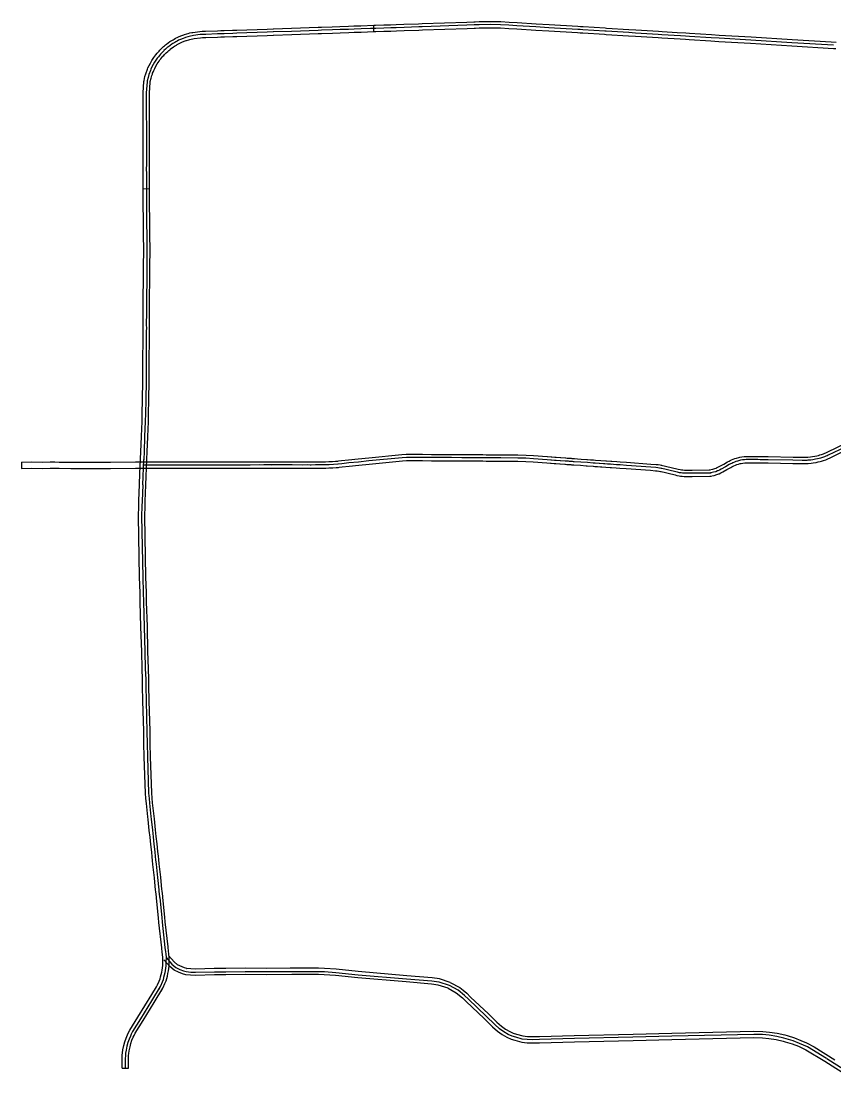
# Model space of a CAD drawing. Extents: x -1403959 to 81668, y -1400582 to 11018.
# Drawn here: x -341926 to -301346, y -179629 to -126244 of the extents above; entities that cross this region are included whole.
import ezdxf

# ---------------------------------------------------------------- set-up
doc = ezdxf.new("R2010")
doc.units = 0
doc.layers.add('tdCiAirportTxt', color=7, linetype='Continuous')
doc.layers.add('tdCoDivCarto', color=7, linetype='Continuous')

msp = doc.modelspace()

# ---------------------------------------------------------------- linework, layer by layer
at = {"layer": 'tdCiAirportTxt'}
for p, q in [((-335862, -149398), (-335814, -148137)), ((-335704, -149404), (-335656, -148143))]:
    msp.add_line(p, q, dxfattribs=at)
for points in [[(-329645, -126943), (-329339, -126933), (-329322, -126933), (-328419, -126901), (-327092, -126854), (-326926, -126848), (-326385, -126829), (-326001, -126816), (-325569, -126801), (-325301, -126790), (-324951, -126779), (-324320, -126756), (-324319, -126439)], [(-329643, -126626), (-329351, -126617), (-329334, -126616), (-328430, -126584), (-327103, -126537), (-326937, -126531), (-326396, -126513), (-326012, -126500), (-325581, -126485), (-325313, -126474), (-324963, -126463), (-324319, -126439)], [(-308998, -126967), (-309925, -126909), (-310105, -126898), (-311240, -126827), (-311583, -126806), (-312703, -126738), (-312778, -126733), (-313868, -126666), (-314002, -126658), (-314134, -126650), (-315568, -126563), (-316222, -126521), (-317166, -126463), (-317572, -126439), (-317982, -126414), (-318476, -126403), (-319053, -126414), (-319241, -126421), (-319243, -126421), (-319308, -126423), (-319665, -126437), (-321901, -126513), (-322072, -126521), (-322809, -126547), (-323197, -126560), (-323476, -126572), (-323819, -126580), (-324224, -126595), (-324325, -126598)], [(-324319, -126439), (-324230, -126436), (-323824, -126421), (-323481, -126413), (-323203, -126402), (-322814, -126388), (-322079, -126363), (-321907, -126354), (-319670, -126278), (-319314, -126265), (-319249, -126262), (-319247, -126262), (-319057, -126255), (-318476, -126244), (-317975, -126256), (-317562, -126280), (-317156, -126305), (-316212, -126363), (-315559, -126404), (-314124, -126492), (-313992, -126500), (-313859, -126508), (-312768, -126575), (-312693, -126580), (-311573, -126647), (-311230, -126668), (-310095, -126739), (-309915, -126751), (-309156, -126799)], [(-335845, -129822), (-335806, -129252), (-335805, -129248), (-335798, -129193), (-335753, -129006), (-335710, -128858), (-335680, -128769), (-335663, -128725), (-335627, -128633), (-335601, -128568), (-335549, -128453), (-335481, -128326), (-335409, -128197), (-335312, -128052), (-335265, -127985), (-335205, -127909), (-335146, -127839), (-335093, -127778), (-335047, -127728), (-335005, -127683), (-334923, -127599), (-334909, -127586), (-334824, -127508), (-334773, -127466), (-334721, -127418), (-334678, -127384), (-334505, -127258), (-334444, -127219), (-334347, -127159), (-334290, -127126), (-334222, -127090), (-334142, -127047), (-334035, -126999), (-333906, -126945), (-333806, -126910), (-333784, -126902), (-333658, -126862), (-333588, -126842), (-333516, -126823), (-333418, -126806), (-333355, -126793), (-333011, -126743), (-332897, -126739), (-332720, -126733), (-332129, -126712), (-331966, -126708), (-331794, -126701), (-331373, -126688), (-331170, -126680), (-329643, -126626)], [(-329651, -126785), (-331164, -126839), (-331367, -126847), (-331788, -126860), (-331961, -126867), (-332125, -126871), (-332715, -126892), (-332891, -126897), (-332996, -126902), (-333328, -126950), (-333389, -126962), (-333482, -126978), (-333546, -126995), (-333613, -127014), (-333733, -127052), (-333753, -127059), (-333849, -127093), (-333972, -127144), (-334072, -127190), (-334147, -127230), (-334213, -127265), (-334265, -127295), (-334359, -127354), (-334415, -127389), (-334581, -127510), (-334618, -127539), (-334669, -127585), (-334719, -127628), (-334801, -127703), (-334812, -127713), (-334890, -127793), (-334930, -127836), (-334974, -127884), (-335026, -127942), (-335082, -128009), (-335137, -128080), (-335181, -128141), (-335273, -128280), (-335342, -128403), (-335407, -128523), (-335455, -128630), (-335480, -128692), (-335515, -128782), (-335531, -128823), (-335559, -128905), (-335599, -129046), (-335641, -129222), (-335648, -129271), (-335686, -129815)], [(-335529, -129826), (-335491, -129288), (-335486, -129252), (-335446, -129086), (-335408, -128953), (-335382, -128876), (-335368, -128840), (-335333, -128751), (-335309, -128692), (-335265, -128593), (-335203, -128479), (-335138, -128362), (-335050, -128231), (-335011, -128174), (-334959, -128109), (-334906, -128045), (-334857, -127989), (-334814, -127943), (-334776, -127902), (-334702, -127826), (-334695, -127819), (-334615, -127746), (-334565, -127704), (-334515, -127660), (-334485, -127635), (-334327, -127520), (-334275, -127487), (-334184, -127431), (-334137, -127404), (-334072, -127369), (-334002, -127331), (-333909, -127289), (-333792, -127241), (-333700, -127208), (-333683, -127202), (-333567, -127165), (-333504, -127148), (-333448, -127132), (-333360, -127118), (-333301, -127105), (-332982, -127059), (-332885, -127055), (-332710, -127050), (-332120, -127029), (-331956, -127025), (-331782, -127018), (-331361, -127005), (-331157, -126996), (-329645, -126943)], [(-324320, -126597), (-324478, -126604), (-324957, -126621), (-325307, -126633), (-325575, -126643), (-326007, -126658), (-326390, -126672), (-326932, -126690), (-327097, -126696), (-328425, -126743), (-329328, -126775), (-329345, -126775), (-329650, -126785)], [(-324320, -126756), (-324219, -126753), (-323815, -126738), (-323471, -126730), (-323191, -126718), (-322803, -126705), (-322066, -126679), (-321894, -126671), (-319659, -126595), (-319302, -126581), (-319237, -126579), (-319235, -126579), (-319048, -126572), (-318476, -126561), (-317988, -126572), (-317581, -126596), (-317175, -126621), (-316232, -126679), (-315578, -126721), (-314144, -126808), (-314012, -126816), (-313878, -126824), (-312788, -126891), (-312713, -126896), (-311593, -126963), (-311249, -126985), (-310115, -127055), (-309935, -127067), (-309008, -127125)], [(-309156, -126799), (-308735, -126823), (-308542, -126836), (-307455, -126904), (-307059, -126927), (-305472, -127024), (-303418, -127152), (-301466, -127269)], [(-301347, -127436), (-303428, -127310), (-305482, -127182), (-307068, -127085), (-307464, -127062), (-308552, -126995), (-308745, -126982), (-308999, -126967)], [(-309008, -127125), (-308755, -127139), (-308563, -127153), (-307474, -127220), (-307078, -127243), (-305492, -127340), (-303438, -127468), (-301356, -127594)], [(-301466, -127269), (-301223, -127285)], [(-301356, -127594), (-301243, -127601)], [(-335521, -134622), (-335838, -134613), (-335840, -134339), (-335842, -133885), (-335845, -133588), (-335838, -133413), (-335835, -133265), (-335839, -132860), (-335835, -132566), (-335845, -129822)], [(-335687, -129827), (-335677, -132566), (-335680, -132860), (-335676, -133266), (-335679, -133417), (-335686, -133590), (-335683, -133884), (-335681, -134338), (-335679, -134623)], [(-335521, -134622), (-335523, -134338), (-335525, -133883), (-335528, -133593), (-335521, -133422), (-335518, -133266), (-335522, -132860), (-335519, -132567), (-335529, -129826)], [(-335870, -145164), (-335870, -145154), (-335869, -144966), (-335854, -144388), (-335855, -143221), (-335854, -143153), (-335851, -142788), (-335849, -142524), (-335842, -141682), (-335842, -141637), (-335842, -141543), (-335843, -141438), (-335843, -141269), (-335839, -140927), (-335838, -140875), (-335834, -140155), (-335821, -139050), (-335820, -138889), (-335822, -138440), (-335814, -137729), (-335823, -136846), (-335827, -136430), (-335830, -136241), (-335835, -135323), (-335838, -134613)], [(-335679, -134622), (-335677, -135325), (-335671, -136240), (-335669, -136428), (-335664, -136844), (-335655, -137729), (-335664, -138441), (-335661, -138889), (-335663, -139052), (-335676, -140157), (-335680, -140876), (-335680, -140928), (-335684, -141270), (-335684, -141437), (-335683, -141542), (-335683, -141637), (-335684, -141683), (-335690, -142525), (-335692, -142790), (-335695, -143155), (-335696, -143222), (-335696, -144390), (-335710, -144969), (-335711, -145155), (-335711, -145165)], [(-335553, -145165), (-335553, -145155), (-335552, -144971), (-335538, -144392), (-335538, -143223), (-335537, -143157), (-335534, -142791), (-335532, -142526), (-335526, -141685), (-335525, -141638), (-335525, -141541), (-335526, -141436), (-335526, -141270), (-335522, -140930), (-335522, -140878), (-335518, -140158), (-335505, -139053), (-335503, -138889), (-335506, -138441), (-335497, -137729), (-335506, -136843), (-335511, -136426), (-335513, -136238), (-335519, -135324), (-335521, -134622)], [(-335932, -147008), (-335931, -146981), (-335899, -146242), (-335891, -145833), (-335870, -145161), (-335870, -145159)], [(-335711, -145152), (-335712, -145169), (-335732, -145839), (-335740, -146247), (-335772, -146987), (-335772, -147002)], [(-335615, -147007), (-335614, -146993), (-335582, -146252), (-335574, -145843), (-335554, -145176), (-335553, -145160)], [(-335974, -148164), (-335972, -148109), (-335958, -147751), (-335931, -146994)], [(-335772, -146994), (-335799, -147757), (-335813, -148116), (-335815, -148158)], [(-335657, -148165), (-335656, -148122), (-335641, -147763), (-335614, -147000)], [(-300373, -147322), (-300769, -147510), (-300877, -147563), (-301056, -147649), (-301625, -147926), (-301668, -147948), (-301730, -147974), (-301799, -148001), (-301901, -148038), (-301996, -148067), (-302066, -148086), (-302155, -148110), (-302256, -148130), (-302384, -148152), (-302485, -148164), (-302627, -148177), (-302691, -148181), (-302914, -148182), (-303379, -148176)], [(-303376, -148017), (-302914, -148023), (-302696, -148022), (-302639, -148019), (-302501, -148006), (-302407, -147995), (-302285, -147974), (-302191, -147955), (-302107, -147932), (-302040, -147914), (-301951, -147887), (-301855, -147853), (-301790, -147827), (-301734, -147803), (-301695, -147784), (-301126, -147506), (-300946, -147420), (-300541, -147221)], [(-326531, -148253), (-325937, -148196), (-325577, -148154), (-325103, -148111), (-324575, -148053), (-322912, -147892), (-322697, -147880), (-322627, -147877), (-322444, -147877), (-322302, -147876), (-322160, -147878), (-322046, -147877), (-322034, -147877), (-322022, -147877), (-321879, -147876), (-321435, -147882), (-320628, -147886), (-320430, -147888), (-319920, -147891), (-319687, -147893), (-319509, -147893), (-319385, -147893), (-319020, -147896), (-318883, -147896), (-318870, -147896), (-318705, -147898), (-318676, -147898), (-318602, -147898), (-318272, -147898), (-318164, -147901), (-317973, -147901), (-317122, -147908), (-316714, -147921), (-316336, -147946), (-314298, -148092)], [(-303381, -148334), (-302915, -148340), (-302687, -148339), (-302616, -148335), (-302468, -148321), (-302362, -148309), (-302227, -148286), (-302118, -148263), (-302025, -148238), (-301953, -148219), (-301851, -148188), (-301743, -148149), (-301670, -148120), (-301601, -148091), (-301555, -148068), (-300987, -147791), (-300808, -147705), (-300700, -147652), (-300306, -147465)], [(-341926, -148267), (-341416, -148263), (-340851, -148264), (-340495, -148263), (-340249, -148262), (-340032, -148264), (-339461, -148264)], [(-341926, -148267), (-341924, -148584), (-341415, -148580), (-340851, -148581), (-340494, -148580), (-340250, -148579), (-340034, -148580), (-338098, -148583)], [(-339461, -148264), (-339036, -148267), (-337675, -148266), (-337576, -148265), (-337476, -148265), (-336225, -148261), (-335963, -148260), (-335956, -148260), (-335867, -148259), (-335825, -148260)], [(-336021, -149395), (-336002, -148836), (-335973, -148136)], [(-335782, -148260), (-335782, -148260), (-335413, -148261), (-335170, -148261), (-334719, -148259)], [(-335368, -148262), (-333360, -148260), (-332941, -148260), (-332768, -148259), (-332255, -148260), (-331507, -148260)], [(-331507, -148260), (-331077, -148262), (-330867, -148260), (-330502, -148258), (-330021, -148253), (-329388, -148255), (-328870, -148254)], [(-326092, -148374), (-326565, -148405), (-326725, -148411), (-326853, -148411), (-327226, -148411), (-327453, -148414), (-327494, -148414), (-327627, -148413), (-327872, -148415), (-328390, -148413), (-329811, -148412)], [(-328870, -148254), (-328390, -148254), (-327873, -148256), (-327628, -148255), (-327494, -148255), (-327453, -148255), (-327226, -148253), (-326854, -148253), (-326728, -148252), (-326573, -148247), (-326110, -148216)], [(-314309, -148251), (-316347, -148104), (-316722, -148079), (-317125, -148067), (-317974, -148060), (-318166, -148060), (-318273, -148057), (-318602, -148057), (-318676, -148057), (-318706, -148057), (-318871, -148055), (-318883, -148055), (-319021, -148055), (-319385, -148052), (-319510, -148052), (-319688, -148052), (-319921, -148050), (-320431, -148047), (-320629, -148045), (-321436, -148041), (-321880, -148035), (-322021, -148036), (-322033, -148036), (-322045, -148036), (-322160, -148037), (-322303, -148035), (-322444, -148035), (-322623, -148035), (-322689, -148038), (-322899, -148051), (-324559, -148211), (-325087, -148269), (-325560, -148312), (-325920, -148354), (-326531, -148412)], [(-326516, -148570), (-325903, -148511), (-325544, -148469), (-325072, -148426), (-324543, -148368), (-322887, -148208), (-322681, -148196), (-322620, -148193), (-322443, -148193), (-322304, -148193), (-322161, -148195), (-322044, -148194), (-322031, -148194), (-322020, -148194), (-321880, -148193), (-321438, -148199), (-320630, -148203), (-320432, -148205), (-319922, -148208), (-319688, -148210), (-319510, -148210), (-319386, -148210), (-319021, -148213), (-318883, -148213), (-318872, -148213), (-318707, -148215), (-318676, -148215), (-318602, -148215), (-318275, -148215), (-318167, -148218), (-317974, -148218), (-317128, -148225), (-316730, -148237), (-316358, -148262), (-314320, -148408)], [(-315670, -148311), (-315304, -148341), (-314745, -148379), (-314676, -148383), (-314661, -148384), (-314608, -148388), (-314549, -148392), (-314515, -148394), (-314482, -148396), (-314449, -148399), (-314403, -148402), (-314345, -148406), (-313986, -148430), (-313706, -148451), (-313659, -148455), (-313362, -148476), (-313273, -148482), (-312452, -148539)], [(-312441, -148381), (-313262, -148324), (-313352, -148318), (-313648, -148297), (-313975, -148273), (-314334, -148248), (-314392, -148244), (-314438, -148241), (-314471, -148239), (-314504, -148237), (-314538, -148234), (-314596, -148230), (-314652, -148226), (-314667, -148225), (-314736, -148221), (-315292, -148183), (-315657, -148154)], [(-315646, -147995), (-315281, -148025), (-314726, -148063), (-314659, -148067), (-314643, -148068), (-314585, -148072), (-314527, -148076), (-314493, -148078), (-314459, -148080), (-314426, -148083), (-314382, -148086), (-314324, -148090), (-313964, -148114), (-313682, -148135), (-313636, -148139), (-313341, -148160), (-313251, -148166), (-312428, -148223)], [(-313487, -148150), (-312481, -148218), (-312181, -148243), (-312003, -148255), (-311690, -148275), (-310474, -148364), (-310209, -148383), (-310112, -148395), (-310019, -148409), (-309935, -148425)], [(-309868, -148601), (-309962, -148582), (-310046, -148566), (-310133, -148552), (-310224, -148541), (-310486, -148522), (-311701, -148434), (-312014, -148413), (-312192, -148401), (-312493, -148377), (-313328, -148320)], [(-307564, -148663), (-307386, -148626), (-307287, -148596), (-307203, -148564), (-307200, -148563), (-307124, -148527), (-307035, -148478), (-306832, -148364), (-306643, -148257), (-306570, -148216), (-306507, -148187), (-306455, -148163), (-306360, -148121), (-306281, -148093), (-306195, -148065), (-306085, -148035), (-306025, -148022), (-305927, -148005), (-305814, -147990), (-305727, -147985), (-305642, -147981), (-305278, -147986), (-305231, -147987), (-305127, -147988), (-305019, -147990), (-304894, -147991), (-304817, -147993), (-304618, -147995), (-303376, -148017)], [(-303378, -148176), (-304620, -148153), (-304819, -148152), (-304897, -148150), (-305021, -148148), (-305129, -148147), (-305233, -148145), (-305280, -148145), (-305639, -148139), (-305718, -148143), (-305799, -148148), (-305903, -148162), (-305993, -148178), (-306047, -148190), (-306150, -148217), (-306230, -148243), (-306301, -148269), (-306390, -148308), (-306440, -148331), (-306497, -148358), (-306566, -148395), (-306754, -148502), (-306958, -148617), (-307051, -148668), (-307133, -148707), (-307142, -148711), (-307235, -148747), (-307347, -148780), (-307563, -148825)], [(-307530, -148980), (-307308, -148933), (-307185, -148896), (-307081, -148857), (-307067, -148851), (-306979, -148809), (-306881, -148755), (-306676, -148640), (-306489, -148533), (-306425, -148498), (-306373, -148474), (-306325, -148452), (-306243, -148415), (-306179, -148393), (-306105, -148369), (-306009, -148343), (-305962, -148333), (-305879, -148318), (-305784, -148306), (-305709, -148301), (-305637, -148298), (-305283, -148303), (-305235, -148303), (-305131, -148305), (-305024, -148306), (-304900, -148308), (-304821, -148310), (-304622, -148311), (-303381, -148334)], [(-339462, -148581), (-339037, -148583), (-337674, -148583), (-337575, -148582), (-337474, -148582), (-336224, -148577), (-335963, -148577), (-335955, -148577), (-335868, -148576), (-335828, -148576)], [(-335805, -148577), (-335783, -148577), (-335413, -148578), (-335169, -148578), (-334739, -148575)], [(-334739, -148417), (-335170, -148419), (-335413, -148419), (-335782, -148418), (-335804, -148418)], [(-331508, -148419), (-332256, -148419), (-332768, -148418), (-332941, -148418), (-333360, -148418), (-335367, -148420)], [(-335366, -148579), (-333360, -148576), (-332941, -148577), (-332768, -148576), (-332256, -148577), (-331508, -148577)], [(-331508, -148577), (-331076, -148579), (-330864, -148576), (-330500, -148575), (-330020, -148570), (-329408, -148572)], [(-329407, -148414), (-330020, -148412), (-330501, -148417), (-330865, -148418), (-331077, -148421), (-331507, -148419)], [(-329811, -148570), (-328391, -148571), (-327872, -148573), (-327627, -148571), (-327494, -148572), (-327452, -148572), (-327225, -148569), (-326853, -148569), (-326722, -148569), (-326558, -148563), (-326082, -148532)], [(-313338, -148478), (-312505, -148534), (-312204, -148558), (-312024, -148571), (-311711, -148591), (-310497, -148679), (-310239, -148699), (-310155, -148708), (-310074, -148721), (-309993, -148737), (-309900, -148756)], [(-310032, -148728), (-309259, -148912), (-309175, -148932), (-309068, -148953), (-308992, -148965), (-308908, -148975), (-308807, -148981), (-308610, -148984), (-308407, -148985), (-307461, -148980)], [(-307461, -148822), (-308407, -148827), (-308609, -148826), (-308801, -148823), (-308894, -148818), (-308970, -148809), (-309040, -148798), (-309141, -148778), (-309222, -148758), (-309995, -148574)], [(-309970, -148417), (-309185, -148604), (-309107, -148623), (-309013, -148641), (-308948, -148651), (-308880, -148660), (-308796, -148664), (-308607, -148667), (-308407, -148668), (-307508, -148663)], [(-336078, -150970), (-336066, -150466), (-336056, -150207), (-336021, -149395)], [(-335862, -149411), (-335897, -150214), (-335907, -150471), (-335919, -150963)], [(-335761, -150967), (-335749, -150476), (-335739, -150220), (-335704, -149418)], [(-335853, -160202), (-335872, -159459), (-335872, -159161), (-335873, -159138), (-335895, -158586), (-335916, -157743), (-335950, -156497), (-335986, -155262), (-335997, -154796), (-336019, -154027), (-336078, -150970)], [(-335919, -150970), (-335860, -154022), (-335838, -154792), (-335827, -155258), (-335791, -156493), (-335758, -157739), (-335736, -158581), (-335714, -159133), (-335713, -159159), (-335713, -159457), (-335694, -160208)], [(-335536, -160204), (-335555, -159455), (-335555, -159156), (-335556, -159127), (-335578, -158576), (-335600, -157735), (-335633, -156489), (-335669, -155254), (-335680, -154788), (-335702, -154018), (-335761, -150967)], [(-335411, -174877), (-335176, -174488), (-335125, -174389), (-335045, -174201), (-335000, -174086), (-334971, -173986), (-334939, -173875), (-334912, -173765), (-334895, -173654), (-334880, -173538), (-334865, -173431), (-334862, -173360), (-334861, -173283), (-334861, -173247), (-334855, -173038), (-334873, -172865), (-334886, -172769), (-334913, -172535), (-335051, -171272), (-335074, -171040), (-335173, -170059), (-335179, -170008), (-335209, -169731), (-335217, -169662), (-335217, -169660), (-335282, -169043), (-335354, -168385), (-335378, -168171), (-335398, -168000), (-335416, -167760), (-335460, -167381), (-335500, -167019), (-335535, -166687), (-335593, -166125), (-335609, -165998), (-335683, -165331), (-335707, -165087), (-335727, -164819), (-335787, -163004), (-335804, -162333), (-335811, -161755), (-335812, -161715), (-335853, -160202)], [(-335694, -160209), (-335652, -161752), (-335645, -162330), (-335628, -163000), (-335568, -164811), (-335549, -165074), (-335525, -165315), (-335451, -165980), (-335435, -166107), (-335378, -166670), (-335343, -167002), (-335303, -167363), (-335258, -167745), (-335240, -167984), (-335220, -168153), (-335196, -168368), (-335124, -169026), (-335059, -169643), (-335059, -169645), (-335051, -169714), (-335021, -169990), (-335015, -170041), (-334916, -171024), (-334893, -171255), (-334755, -172518), (-334728, -172750), (-334715, -172846), (-334696, -173032), (-334702, -173249), (-334702, -173284), (-334704, -173365), (-334707, -173445), (-334723, -173559), (-334738, -173676), (-334756, -173796), (-334785, -173915), (-334818, -174031), (-334850, -174138), (-334898, -174261), (-334981, -174456), (-335066, -174622)], [(-334925, -174694), (-334838, -174523), (-334752, -174321), (-334700, -174189), (-334667, -174075), (-334632, -173956), (-334601, -173826), (-334581, -173698), (-334566, -173580), (-334549, -173459), (-334546, -173369), (-334544, -173285), (-334544, -173251), (-334538, -173026), (-334559, -172828), (-334572, -172730), (-334598, -172500), (-334735, -171239), (-334759, -171008), (-334858, -170024), (-334864, -169972), (-334894, -169697), (-334902, -169629), (-334902, -169627), (-334967, -169009), (-335039, -168350), (-335063, -168135), (-335083, -167969), (-335101, -167730), (-335146, -167345), (-335185, -166985), (-335220, -166654), (-335278, -166090), (-335294, -165961), (-335368, -165298), (-335391, -165060), (-335410, -164803), (-335470, -162995), (-335487, -162327), (-335494, -161749), (-335495, -161707), (-335536, -160204)], [(-336892, -178553), (-336575, -178553), (-336575, -178096), (-336570, -177928), (-336561, -177823), (-336539, -177690), (-336499, -177492), (-336454, -177325), (-336400, -177165), (-336336, -177014), (-336293, -176920), (-336233, -176807), (-335839, -176174), (-335285, -175276), (-334854, -174562)], [(-334990, -174480), (-335420, -175194), (-335973, -176091), (-336370, -176728), (-336435, -176851), (-336480, -176951), (-336547, -177108), (-336605, -177279), (-336653, -177456), (-336694, -177662), (-336718, -177803), (-336728, -177919), (-336733, -178093), (-336733, -178395), (-336733, -178553)], [(-336892, -178553), (-336892, -178091), (-336886, -177910), (-336875, -177783), (-336851, -177633), (-336808, -177419), (-336757, -177232), (-336696, -177052), (-336626, -176887), (-336577, -176781), (-336508, -176649), (-336108, -176007), (-335411, -174877)]]:
    msp.add_lwpolyline(points, dxfattribs=at)
at = {"layer": 'tdCoDivCarto'}
msp.add_line((-301693, -178075), (-299442, -179495), dxfattribs=at)
for points in [[(-331715, -173575), (-332287, -173582), (-333227, -173601), (-333453, -173595), (-333678, -173569), (-333661, -173572), (-333781, -173545), (-334120, -173385), (-334297, -173239), (-334578, -172927)], [(-331717, -173892), (-332279, -173898), (-333226, -173917), (-333475, -173912), (-333715, -173884), (-333881, -173847), (-334077, -173761), (-334293, -173652), (-334516, -173469), (-334815, -173137)], [(-334698, -173031), (-334406, -173355), (-334207, -173519), (-334010, -173618), (-333831, -173696), (-333689, -173728), (-333464, -173754), (-333226, -173759), (-332282, -173741), (-331719, -173734)], [(-331719, -173734), (-330746, -173725), (-329657, -173730), (-328416, -173721)], [(-328415, -173879), (-329657, -173888), (-330745, -173883), (-331717, -173892)], [(-328495, -173563), (-329663, -173571), (-330744, -173566), (-331715, -173575)], [(-325105, -173728), (-326207, -173616), (-326777, -173574), (-327083, -173562), (-328495, -173563)], [(-328415, -173721), (-327085, -173721), (-326787, -173732), (-326219, -173775), (-325100, -173888)], [(-325116, -174045), (-326233, -173932), (-326796, -173890), (-327088, -173879), (-328415, -173879)], [(-320496, -174277), (-321038, -174093), (-321400, -174038), (-322671, -173935), (-325105, -173728)], [(-325103, -173888), (-322686, -174093), (-321417, -174196), (-321063, -174249), (-320562, -174404)], [(-320608, -174555), (-321098, -174404), (-321435, -174353), (-322699, -174250), (-325116, -174045)], [(-320608, -174555), (-320199, -174792), (-319890, -175044), (-319703, -175228), (-318811, -176070), (-318385, -176489), (-318134, -176707), (-317914, -176874), (-317678, -177008), (-317462, -177110), (-317266, -177160), (-316930, -177257), (-316664, -177287), (-316411, -177295), (-316038, -177287), (-314295, -177238), (-311367, -177167), (-309431, -177123), (-305327, -177025), (-304904, -177035), (-304585, -177067), (-304219, -177125), (-303870, -177204), (-303760, -177233), (-303416, -177342), (-303107, -177462), (-302730, -177638), (-301778, -178209)], [(-301696, -178073), (-302656, -177498), (-303045, -177317), (-303364, -177193), (-303716, -177082), (-303832, -177050), (-304189, -176970), (-304565, -176910), (-304895, -176877), (-305327, -176867), (-309435, -176965), (-311370, -177009), (-314299, -177080), (-316042, -177129), (-316410, -177137), (-316653, -177129), (-316899, -177102), (-317224, -177008), (-317408, -176961), (-317605, -176868), (-317827, -176741), (-318034, -176585), (-318278, -176373), (-318701, -175956), (-319593, -175114), (-319785, -174926), (-320109, -174661), (-320529, -174418)], [(-320496, -174277), (-320018, -174531), (-319850, -174662), (-319677, -174810), (-319482, -175000), (-318592, -175840), (-318173, -176254), (-317933, -176462), (-317739, -176608), (-317531, -176727), (-317354, -176811), (-317183, -176854), (-316868, -176945), (-316641, -176970), (-316409, -176978), (-316046, -176970), (-314303, -176921), (-311358, -176850), (-309426, -176806), (-305328, -176708), (-304883, -176719), (-304549, -176752), (-304159, -176814), (-303792, -176897), (-303674, -176928), (-303309, -177044), (-302983, -177170), (-302701, -177298), (-302325, -177494), (-301284, -178146)], [(-301778, -178209), (-301229, -178555), (-299526, -179629)]]:
    msp.add_lwpolyline(points, dxfattribs=at)

doc.saveas('drawing.dxf')
